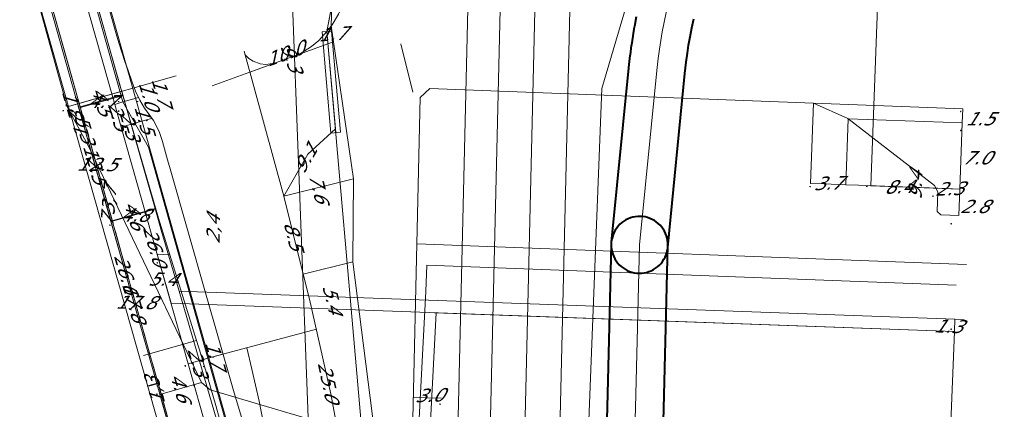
# Model space of a CAD drawing. Header units: metres. Extents: x 124576 to 133557, y 395865 to 402386.
# Tile 404 of 447: x 132822 to 132927, y 400927 to 400969. Entities that reach past the tile are written whole.
import ezdxf
from ezdxf.enums import TextEntityAlignment as Align

# ---------------------------------------------------------------- set-up
doc = ezdxf.new("R2010")
doc.units = ezdxf.units.M
doc.header["$MEASUREMENT"] = 0
for name, color, linetype, lineweight, true_color in [('LG_AanduidingEisVoorzorgsmaatregel', 7, 'Continuous', 40, 0xf7284a), ('LG_Datatransport', 3, 'Continuous', 13, 0x00ff00), ('LG_Datatransport_KPN_BV', 3, 'Continuous', 13, 0x00ff00), ('LG_Datatransport_Ziggo_BV', 3, 'Continuous', 13, 0x00ff00), ('LG_Gas_Hoge_Druk_Enexis_Netbeheer_BV', 7, 'Continuous', 13, 0xff9b00), ('LG_Gas_Lage_Druk_Enexis_Netbeheer_BV', 7, 'Continuous', 13, 0xffdc7d), ('LG_Laag_Spanning_Enexis_Netbeheer_BV', 7, 'Continuous', 13, 0x960000), ('LG_Midden_Spanning_Enexis_Netbeheer_BV', 7, 'Continuous', 13, 0xd20000), ('LG_Riool_Vrij_Verval_Gemeente_Tilburg_Ruimtelijke_Uitvoering', 7, 'Continuous', 13, 0xca00a0), ('LG_unet-4_Brabant_Water', 5, 'Continuous', 13, 0x0000ff), ('MV_Datatransport_lijn', 3, 'Continuous', 0, 0x00ff00)]:
    doc.layers.add(name, color=color, linetype=linetype, lineweight=lineweight, true_color=true_color)
for name, color, linetype, lineweight in [('MV_Datatransport', 7, 'Continuous', 0), ('MV_Gas_Hoge_Druk', 7, 'Continuous', 0), ('MV_Gas_Hoge_Druk_lijn', 7, 'Continuous', 0), ('MV_Gas_Hoge_Druk_pijl', 7, 'Continuous', 0), ('MV_Gas_Lage_Druk', 7, 'Continuous', 0), ('MV_Gas_Lage_Druk_lijn', 7, 'Continuous', 0), ('MV_Gas_Lage_Druk_pijl', 7, 'Continuous', 0), ('MV_Laag_Spanning', 7, 'Continuous', 0), ('MV_Laag_Spanning_lijn', 7, 'Continuous', 0), ('MV_Laag_Spanning_pijl', 7, 'Continuous', 0), ('MV_Midden_Spanning', 7, 'Continuous', 0), ('MV_Midden_Spanning_lijn', 7, 'Continuous', 0), ('MV_Midden_Spanning_pijl', 7, 'Continuous', 0), ('MV_unet-4', 7, 'Continuous', 0)]:
    doc.layers.add(name, color=color, linetype=linetype, lineweight=lineweight)
doc.styles.add('Klic_Annotatie', font='verdanai.ttf', dxfattribs={"oblique": 20, "height": 1.4})

# ---------------------------------------------------------------- blocks, each defined once
blk = doc.blocks.new('m_pijl')
at = {"layer": 'MV_Laag_Spanning_pijl'}
blk.add_hatch(color=7, dxfattribs=at).paths.add_polyline_path([(-1, -0.3), (-1, 0), (-1, 0.3), (0, 0)])
at = {"layer": 'MV_Laag_Spanning_pijl', "flags": 128}
blk.add_lwpolyline([(-1, 0), (-1, 0.3), (0, 0), (-1, -0.3), (-1, 0)], close=True, dxfattribs=at)
blk = doc.blocks.new('m_pijl_1')
at = {"layer": 'MV_Midden_Spanning_pijl'}
blk.add_hatch(color=7, dxfattribs=at).paths.add_polyline_path([(-1, -0.3), (-1, 0), (-1, 0.3), (0, 0)])
at = {"layer": 'MV_Midden_Spanning_pijl', "flags": 128}
blk.add_lwpolyline([(-1, 0), (-1, 0.3), (0, 0), (-1, -0.3), (-1, 0)], close=True, dxfattribs=at)
blk = doc.blocks.new('m_pijl_2')
at = {"layer": 'MV_Gas_Lage_Druk_pijl'}
blk.add_hatch(color=7, dxfattribs=at).paths.add_polyline_path([(-1, -0.3), (-1, 0), (-1, 0.3), (0, 0)])
at = {"layer": 'MV_Gas_Lage_Druk_pijl', "flags": 128}
blk.add_lwpolyline([(-1, 0), (-1, 0.3), (0, 0), (-1, -0.3), (-1, 0)], close=True, dxfattribs=at)
blk = doc.blocks.new('m_pijl_3')
at = {"layer": 'MV_Gas_Hoge_Druk_pijl'}
blk.add_hatch(color=7, dxfattribs=at).paths.add_polyline_path([(-1, -0.3), (-1, 0), (-1, 0.3), (0, 0)])
at = {"layer": 'MV_Gas_Hoge_Druk_pijl', "flags": 128}
blk.add_lwpolyline([(-1, 0), (-1, 0.3), (0, 0), (-1, -0.3), (-1, 0)], close=True, dxfattribs=at)

msp = doc.modelspace()

# ---------------------------------------------------------------- linework, layer by layer
at = {"layer": 'LG_AanduidingEisVoorzorgsmaatregel', "flags": 128}
for points in [[(132887.69, 400968.94), (132887.49, 400967.93), (132887.48, 400967.87), (132887.32, 400966.94), (132887.31, 400966.88), (132887.17, 400965.98), (132887.16, 400965.92), (132887.03, 400964.92), (132887.02, 400964.85), (132886.88, 400963.59), (132886.87, 400963.55), (132885.05, 400945.14), (132885.03, 400944.88), (132885.04, 400944.62), (132885.07, 400944.36), (132885.13, 400944.1), (132885.2, 400943.85), (132885.3, 400943.61), (132885.42, 400943.38), (132885.56, 400943.15), (132885.71, 400942.94), (132885.89, 400942.75), (132886.08, 400942.57), (132886.29, 400942.41), (132886.5, 400942.27), (132886.74, 400942.14), (132886.98, 400942.04), (132887.22, 400941.96), (132887.48, 400941.9), (132887.74, 400941.86), (132888, 400941.85), (132888.26, 400941.85), (132888.52, 400941.89), (132888.78, 400941.94), (132889.03, 400942.02), (132889.27, 400942.11), (132889.5, 400942.23), (132889.73, 400942.37), (132889.94, 400942.53), (132890.13, 400942.7), (132890.31, 400942.89), (132890.47, 400943.1), (132890.61, 400943.32), (132890.74, 400943.55), (132890.84, 400943.79), (132890.92, 400944.04), (132890.98, 400944.29), (132891.02, 400944.55), (132891.02, 400944.55), (132892.84, 400962.94), (132892.98, 400964.15), (132893.1, 400965.09), (132893.23, 400965.94), (132893.39, 400966.81), (132893.57, 400967.77), (132893.78, 400968.73)], [(132888.16, 400843.47), (132890.62, 400927.53), (132890.62, 400927.54), (132890.82, 400936.08), (132891.03, 400944.77), (132891.03, 400945.04), (132891, 400945.3), (132890.95, 400945.55), (132890.88, 400945.8), (132890.78, 400946.05), (132890.67, 400946.28), (132890.53, 400946.51), (132890.38, 400946.72), (132890.21, 400946.92), (132890.02, 400947.1), (132889.81, 400947.26), (132889.6, 400947.41), (132889.37, 400947.53), (132889.13, 400947.64), (132888.88, 400947.72), (132888.63, 400947.79), (132888.37, 400947.83), (132888.11, 400947.84), (132887.84, 400947.84), (132887.58, 400947.81), (132887.33, 400947.76), (132887.08, 400947.69), (132886.83, 400947.59), (132886.6, 400947.48), (132886.37, 400947.34), (132886.16, 400947.19), (132885.96, 400947.02), (132885.78, 400946.83), (132885.62, 400946.62), (132885.47, 400946.41), (132885.35, 400946.18), (132885.24, 400945.94), (132885.16, 400945.69), (132885.09, 400945.44), (132885.05, 400945.18), (132885.04, 400944.92), (132884.83, 400936.22), (132884.62, 400927.69), (132882.16, 400843.63)]]:
    msp.add_lwpolyline(points, dxfattribs=at)
at = {"layer": 'LG_Datatransport', "flags": 128}
msp.add_lwpolyline([(132856.39, 400956.75), (132855.46, 400967.43), (132854.46, 400967.34), (132855.4, 400956.66), (132856.39, 400956.75)], dxfattribs=at)
at = {"layer": 'LG_Datatransport_KPN_BV'}
msp.add_line((132842.53, 400911), (132817.07, 401001.23), dxfattribs=at)
at = {"layer": 'LG_Datatransport_KPN_BV', "flags": 128}
for points in [[(132853.07, 400924.73), (132850.21, 401000), (132849.23, 401025.9)], [(132841.38, 400911), (132823.28, 400974.89), (132816.67, 400998.31)]]:
    msp.add_lwpolyline(points, dxfattribs=at)
at = {"layer": 'LG_Datatransport_Ziggo_BV'}
msp.add_line((132854.96, 400967.38), (132855.9, 400956.71), dxfattribs=at)
at = {"layer": 'LG_Datatransport_Ziggo_BV', "flags": 128}
for points in [[(132736.44, 401148.23), (132774.86, 401143.23), (132784.05, 401142.29), (132808.04, 401140.25), (132820.35, 401139.09), (132851.25, 401136.64), (132859.26, 401136.6), (132859.8, 401136.31), (132860.37, 401126.79), (132860.33, 401117.75), (132857.71, 401047.42), (132858.55, 401044.05), (132858.15, 401037.84), (132857.07, 400987.32), (132856.29, 400974.37), (132854.96, 400967.38), (132858.58, 400926.04), (132860.25, 400911)], [(132736.44, 401148.23), (132774.86, 401143.23), (132784.05, 401142.29), (132808.04, 401140.25), (132820.35, 401139.09), (132851.25, 401136.64), (132859.26, 401136.6), (132859.8, 401136.31), (132860.37, 401126.79), (132860.33, 401117.75), (132857.71, 401047.42), (132858.55, 401044.05), (132858.15, 401037.84), (132857.07, 400987.32), (132856.29, 400974.37), (132854.96, 400967.38), (132858.58, 400926.04), (132860.25, 400911)], [(132860.25, 400911), (132858.58, 400926.04), (132854.96, 400967.38), (132855.49, 400970.16)], [(132860.25, 400911), (132858.58, 400926.04), (132854.96, 400967.38), (132855.49, 400970.16)], [(132861.08, 400911), (132860.7, 400919.56), (132857.7, 400943.05), (132857.77, 400951.83), (132855.43, 400967.97), (132855.49, 400970.16)], [(132855.49, 400970.16), (132855.43, 400967.97), (132857.77, 400951.83), (132857.7, 400943.05), (132860.7, 400919.56), (132861.08, 400911)], [(132855.49, 400970.16), (132855.43, 400967.97), (132857.77, 400951.83), (132857.7, 400943.05), (132860.7, 400919.56), (132861.08, 400911)], [(132861.08, 400911), (132860.7, 400919.56), (132857.7, 400943.05), (132857.77, 400951.83), (132855.43, 400967.97), (132855.49, 400970.16)], [(132861.08, 400911), (132860.7, 400919.56), (132857.7, 400943.05), (132857.77, 400951.83), (132855.43, 400967.97), (132855.49, 400970.16)], [(132861.08, 400911), (132860.7, 400919.56), (132857.7, 400943.05), (132857.77, 400951.83), (132855.43, 400967.97), (132855.49, 400970.16)], [(132861.08, 400911), (132860.7, 400919.56), (132857.7, 400943.05), (132857.77, 400951.83), (132855.43, 400967.97), (132855.49, 400970.16)], [(132861.08, 400911), (132860.7, 400919.56), (132857.7, 400943.05), (132857.77, 400951.83), (132855.43, 400967.97), (132855.49, 400970.16)], [(132861.08, 400911), (132860.7, 400919.56), (132857.7, 400943.05), (132857.77, 400951.83), (132855.43, 400967.97), (132855.49, 400970.16)]]:
    msp.add_lwpolyline(points, dxfattribs=at)
at = {"layer": 'LG_Gas_Hoge_Druk_Enexis_Netbeheer_BV', "flags": 128}
msp.add_lwpolyline([(132862.51, 400911), (132862.54, 400913.23), (132862.55, 400914.04), (132862.65, 400922.94), (132862.03, 400923.78), (132842.61, 400929.52), (132841.7, 400930.29), (132840.57, 400932.66), (132829.8, 400955.2), (132827.49, 400959.43), (132824.02, 400972.04)], dxfattribs=at)
at = {"layer": 'LG_Gas_Lage_Druk_Enexis_Netbeheer_BV'}
msp.add_line((132839.34, 400939.94), (132922.38, 400936.96), dxfattribs=at)
at = {"layer": 'LG_Gas_Lage_Druk_Enexis_Netbeheer_BV', "flags": 128}
msp.add_lwpolyline([(132822.76, 400998.06), (132826.03, 400986.68), (132833.34, 400960.77), (132836.79, 400948.67), (132837.45, 400946.41), (132839.34, 400939.94), (132845.21, 400919.87), (132848.07, 400911)], dxfattribs=at)
at = {"layer": 'LG_Laag_Spanning_Enexis_Netbeheer_BV'}
for p, q in [((132862.77, 400966.09), (132864.05, 400960.98)), ((132862.77, 400966.09), (132864.05, 400960.98)), ((132862.77, 400966.09), (132864.05, 400960.98)), ((132833.26, 400961.08), (132828.08, 400959.61)), ((132864.47, 400944.96), (132922.6, 400942.78)), ((132841.17, 400934.73), (132835.58, 400933.15))]:
    msp.add_line(p, q, dxfattribs=at)
at = {"layer": 'LG_Laag_Spanning_Enexis_Netbeheer_BV', "flags": 128}
for points in [[(132838.37, 400943.78), (132837.16, 400947.67), (132836.59, 400949.59), (132833.66, 400959.67), (132833.26, 400961.08), (132833.11, 400961.59), (132826.35, 400985.66), (132825.98, 400986.96), (132825.8, 400987.59), (132822.87, 400997.99), (132821.69, 401002.18), (132820.55, 401007.31), (132820.02, 401009.18), (132818.2, 401015.62)], [(132838.37, 400943.78), (132837.16, 400947.67), (132836.59, 400949.59), (132833.66, 400959.67), (132833.26, 400961.08), (132833.11, 400961.59), (132826.35, 400985.66), (132825.98, 400986.96), (132825.8, 400987.59), (132822.87, 400997.99), (132821.69, 401002.18), (132820.55, 401007.31)], [(132921.79, 400947.94), (132919.9, 400948.01), (132919.51, 400948.36), (132919.58, 400950.43), (132919.23, 400951.11), (132910.07, 400958.19), (132906.43, 400959.83), (132865.84, 400961.35), (132864.82, 400960.4)], [(132921.79, 400947.94), (132919.9, 400948.01), (132919.51, 400948.36), (132919.58, 400950.43), (132919.23, 400951.11), (132910.07, 400958.19), (132906.43, 400959.83), (132865.84, 400961.35), (132864.82, 400960.4)], [(132864.82, 400960.4), (132864.47, 400944.96), (132863.69, 400911)], [(132864.82, 400960.4), (132864.47, 400944.96), (132863.69, 400911)], [(132864.82, 400960.4), (132864.47, 400944.96), (132863.69, 400911)], [(132847.94, 400911), (132845.71, 400918.91), (132845.17, 400920.84), (132843.21, 400927.86), (132842.66, 400929.79), (132842.19, 400931.38), (132841.62, 400933.29), (132841.17, 400934.73), (132841.17, 400934.73), (132838.37, 400943.78)], [(132847.94, 400911), (132845.71, 400918.91), (132845.17, 400920.84), (132843.21, 400927.86), (132842.66, 400929.79), (132842.19, 400931.38), (132841.62, 400933.29), (132841.17, 400934.73), (132838.37, 400943.78)]]:
    msp.add_lwpolyline(points, dxfattribs=at)
at = {"layer": 'LG_Midden_Spanning_Enexis_Netbeheer_BV', "flags": 128}
for points in [[(132857.69, 400911), (132850.12, 400915.44), (132849.62, 400915.74), (132848.51, 400916.39), (132846.19, 400919.4), (132842.39, 400932.86), (132836.1, 400955.17), (132833.4, 400959.94), (132830.99, 400968.48), (132829.81, 400972.66), (132826.75, 400983.87)], [(132849.62, 400915.74), (132848.51, 400916.39), (132846.19, 400919.4), (132842.39, 400932.86), (132836.1, 400955.17), (132833.4, 400959.94), (132830.99, 400968.48), (132829.81, 400972.66), (132826.75, 400983.87)], [(132847.74, 400920.67), (132845.38, 400928.49), (132845.09, 400929.45), (132842.13, 400939.79), (132838.38, 400952.86), (132838.11, 400953.83), (132837.59, 400955.75), (132837.27, 400956.7), (132837.09, 400957.12), (132836.61, 400957.98), (132835.67, 400959.28), (132835.17, 400960.14), (132834.74, 400961.1), (132834.37, 400962.03), (132833.93, 400963.28), (132833.61, 400964.23), (132832.96, 400966.19), (132832.67, 400967.15), (132830.79, 400973.92)], [(132830.79, 400973.92), (132832.67, 400967.15), (132832.96, 400966.19), (132833.61, 400964.23), (132833.93, 400963.28), (132834.37, 400962.03), (132834.74, 400961.1), (132835.17, 400960.14), (132835.67, 400959.28), (132836.61, 400957.98), (132837.09, 400957.12), (132837.27, 400956.7), (132837.59, 400955.75), (132838.11, 400953.83), (132838.38, 400952.86), (132842.13, 400939.79), (132845.09, 400929.45), (132845.38, 400928.49), (132847.74, 400920.67)], [(132830.79, 400973.92), (132832.67, 400967.15), (132832.96, 400966.19), (132833.61, 400964.23), (132833.93, 400963.28), (132834.37, 400962.03), (132834.74, 400961.1), (132835.17, 400960.14), (132835.67, 400959.28), (132836.61, 400957.98), (132837.09, 400957.12), (132837.27, 400956.7), (132837.59, 400955.75), (132838.11, 400953.83), (132838.38, 400952.86), (132842.13, 400939.79), (132845.09, 400929.45), (132845.38, 400928.49), (132847.74, 400920.67)], [(132830.79, 400973.92), (132832.67, 400967.15), (132832.96, 400966.19), (132833.61, 400964.23), (132833.93, 400963.28), (132834.37, 400962.03), (132834.74, 400961.1), (132835.17, 400960.14), (132835.67, 400959.28), (132836.61, 400957.98), (132837.09, 400957.12), (132837.27, 400956.7), (132837.59, 400955.75), (132838.11, 400953.83), (132838.38, 400952.86), (132842.13, 400939.79), (132845.09, 400929.45), (132845.38, 400928.49), (132847.74, 400920.67)], [(132830.79, 400973.92), (132832.67, 400967.15), (132832.96, 400966.19), (132833.61, 400964.23), (132833.93, 400963.28), (132834.37, 400962.03), (132834.74, 400961.1), (132835.17, 400960.14), (132835.67, 400959.28), (132836.61, 400957.98), (132837.09, 400957.12), (132837.27, 400956.7), (132837.59, 400955.75), (132838.11, 400953.83), (132838.38, 400952.86), (132842.13, 400939.79), (132845.09, 400929.45), (132845.38, 400928.49), (132847.74, 400920.67)], [(132857.69, 400911), (132850.12, 400915.44), (132849.62, 400915.74), (132848.51, 400916.39), (132846.19, 400919.4), (132842.39, 400932.86), (132836.1, 400955.17), (132833.4, 400959.94), (132830.99, 400968.48), (132829.81, 400972.66)], [(132857.69, 400911), (132850.12, 400915.44), (132849.62, 400915.74), (132848.51, 400916.39), (132846.19, 400919.4), (132842.39, 400932.86), (132836.1, 400955.17), (132833.4, 400959.94), (132830.99, 400968.48), (132829.81, 400972.66)], [(132857.69, 400911), (132850.12, 400915.44), (132849.62, 400915.74), (132848.51, 400916.39), (132846.19, 400919.4), (132842.39, 400932.86), (132836.1, 400955.17), (132833.4, 400959.94), (132830.99, 400968.48), (132829.81, 400972.66)], [(132857.69, 400911), (132850.12, 400915.44), (132849.62, 400915.74), (132848.51, 400916.39), (132846.19, 400919.4), (132842.39, 400932.86), (132836.1, 400955.17), (132833.4, 400959.94), (132830.99, 400968.48), (132829.81, 400972.66)], [(132857.69, 400911), (132850.12, 400915.44), (132849.62, 400915.74), (132848.51, 400916.39), (132846.19, 400919.4), (132842.39, 400932.86), (132836.1, 400955.17), (132833.4, 400959.94), (132830.99, 400968.48), (132829.81, 400972.66)], [(132829.81, 400972.66), (132830.99, 400968.48), (132833.4, 400959.94), (132836.1, 400955.17), (132842.39, 400932.86), (132846.19, 400919.4), (132848.51, 400916.39), (132849.62, 400915.74), (132850.12, 400915.44), (132857.69, 400911)], [(132857.69, 400911), (132850.12, 400915.44), (132849.62, 400915.74), (132848.51, 400916.39), (132846.19, 400919.4), (132842.39, 400932.86), (132836.1, 400955.17), (132833.4, 400959.94), (132830.99, 400968.48), (132829.81, 400972.66)], [(132857.69, 400911), (132850.12, 400915.44), (132849.62, 400915.74), (132848.51, 400916.39), (132846.19, 400919.4), (132842.39, 400932.86), (132836.1, 400955.17), (132833.4, 400959.94), (132830.99, 400968.48), (132829.81, 400972.66)], [(132857.69, 400911), (132850.12, 400915.44), (132849.62, 400915.74), (132848.51, 400916.39), (132846.19, 400919.4), (132842.39, 400932.86), (132836.1, 400955.17), (132833.4, 400959.94), (132830.99, 400968.48), (132829.81, 400972.66)], [(132857.69, 400911), (132850.12, 400915.44), (132849.62, 400915.74), (132848.51, 400916.39), (132846.19, 400919.4), (132842.39, 400932.86), (132836.1, 400955.17), (132833.4, 400959.94), (132830.99, 400968.48), (132829.81, 400972.66)]]:
    msp.add_lwpolyline(points, dxfattribs=at)
at = {"layer": 'LG_Riool_Vrij_Verval_Gemeente_Tilburg_Ruimtelijke_Uitvoering'}
for p, q in [((132868.48, 400911), (132869.8, 400966.83)), ((132871.91, 400911), (132873.23, 400966.75)), ((132875.58, 400911), (132876.9, 400966.66)), ((132879.26, 400911), (132880.58, 400966.67))]:
    msp.add_line(p, q, dxfattribs=at)
at = {"layer": 'LG_Riool_Vrij_Verval_Gemeente_Tilburg_Ruimtelijke_Uitvoering', "flags": 128}
for points in [[(132869.8, 400966.83), (132871.44, 401035.71), (132873.08, 401104.77)], [(132873.23, 400966.75), (132874.86, 401035.63), (132876.5, 401104.41)], [(132876.9, 400966.66), (132878.54, 401035.55), (132880.17, 401104.43)], [(132880.58, 400966.67), (132882.22, 401035.46), (132883.85, 401104.36)]]:
    msp.add_lwpolyline(points, dxfattribs=at)
at = {"layer": 'LG_unet-4_Brabant_Water'}
msp.add_line((132865.42, 400939.9), (132863.95, 400911), dxfattribs=at)
at = {"layer": 'LG_unet-4_Brabant_Water', "flags": 128}
for points in [[(132888.03, 400944.85), (132889.86, 400963.26), (132890, 400964.52), (132890.13, 400965.52), (132890.27, 400966.43), (132890.44, 400967.36), (132890.63, 400968.37), (132890.85, 400969.4), (132891.05, 400970.2), (132891.26, 400971.06), (132891.52, 400972.01), (132891.77, 400972.84), (132892.04, 400973.72), (132892.28, 400974.42), (132892.55, 400975.2), (132892.85, 400976.03), (132893.15, 400976.8), (133076.37, 401437.67)], [(132857.46, 400911), (132848.95, 400915.11), (132847.2, 400916.18), (132827.18, 400987.11), (132821.79, 401004.08)], [(132882.07, 400911), (132884.06, 400961.38), (132889.24, 400978.92)], [(132887.13, 400911), (132887.62, 400927.61), (132887.83, 400936.15), (132888.03, 400944.85)], [(132865.42, 400939.9), (132865.52, 400942.7), (132921.51, 400940.59)]]:
    msp.add_lwpolyline(points, dxfattribs=at)
at = {"layer": 'MV_Datatransport_lijn'}
for p, q in [((132855.56, 400966.27), (132855.43, 400967.97)), ((132850.4, 400949.99), (132846.21, 400965.3)), ((132846.82, 400963.1), (132855.56, 400966.27)), ((132849.43, 400964.05), (132842.84, 400961.66)), ((132850.4, 400949.99), (132857.77, 400951.83)), ((132850.4, 400949.99), (132852.46, 400941.74)), ((132852.46, 400941.74), (132857.7, 400943.05)), ((132921.33, 400935.7), (132920.41, 400911))]:
    msp.add_line(p, q, dxfattribs=at)
at = {"layer": 'MV_Datatransport_lijn', "flags": 128}
for points in [[(132854.96, 400967.38), (132855.52, 400968.08), (132856.19, 400969.22), (132856.44, 400969.74), (132856.89, 400971.01), (132857.2, 400972.68), (132857.23, 400974.31), (132857.18, 400974.86), (132857.26, 400978.38), (132857.33, 400981.21), (132857.42, 400985.4), (132857.57, 400991.58), (132857.72, 400998.21), (132857.98, 401009.47), (132858.16, 401016.83)], [(132854.96, 400967.38), (132854.12, 400966.45), (132853.33, 400965.79), (132852.19, 400965.05), (132851.55, 400964.82), (132850.31, 400964.37), (132849.43, 400964.05), (132848.5, 400963.91), (132847.92, 400963.97), (132847.17, 400964.25), (132846.7, 400964.55), (132846.3, 400964.95)], [(132855.86, 400957.11), (132852.96, 400954.43), (132850.4, 400949.99)], [(132852.46, 400941.74), (132853.11, 400939.12), (132855.39, 400929.1), (132857.25, 400918.99)]]:
    msp.add_lwpolyline(points, dxfattribs=at)
at = {"layer": 'MV_Gas_Hoge_Druk_lijn'}
msp.add_line((132828.61, 400959.74), (132839.04, 400962.72), dxfattribs=at)
at = {"layer": 'MV_Gas_Hoge_Druk_pijl'}
for p, q in [((132828.61, 400959.74), (132827.5, 400959.42)), ((132828.61, 400959.74), (132830.05, 400954.65)), ((132830.05, 400954.65), (132837.3, 400929.05)), ((132837.31, 400929.04), (132841.7, 400930.29)), ((132837.31, 400929.04), (132840.79, 400916.75))]:
    msp.add_line(p, q, dxfattribs=at)
at = {"layer": 'MV_Gas_Lage_Druk_lijn'}
msp.add_line((132837.17, 400930.28), (132836.12, 400930), dxfattribs=at)
at = {"layer": 'MV_Gas_Lage_Druk_pijl'}
for p, q in [((132828.71, 400959.39), (132821.36, 400985.37)), ((132836.95, 400930.3), (132832.12, 400947.36)), ((132921.33, 400935.7), (132921.38, 400937))]:
    msp.add_line(p, q, dxfattribs=at)
at = {"layer": 'MV_Gas_Lage_Druk_pijl', "flags": 128}
for points in [[(132828.71, 400959.39), (132828.99, 400959.47), (132833.32, 400960.68)], [(132832.12, 400947.36), (132832.1, 400947.42), (132828.71, 400959.39)], [(132832.12, 400947.36), (132832.36, 400947.43), (132836.79, 400948.67)], [(132840.29, 400918.5), (132840.28, 400918.56), (132836.95, 400930.3)]]:
    msp.add_lwpolyline(points, dxfattribs=at)
at = {"layer": 'MV_Laag_Spanning_lijn'}
for p, q in [((132906.43, 400959.83), (132906.11, 400951.33)), ((132922.22, 400959.23), (132906.43, 400959.83)), ((132910.09, 400958.17), (132909.84, 400951.19)), ((132922.16, 400957.73), (132910.09, 400958.17)), ((132921.9, 400950.74), (132918.7, 400950.86)), ((132837.01, 400943.87), (132838.37, 400943.78)), ((132838.48, 400938.67), (132921.33, 400935.7)), ((132921.33, 400935.7), (132866.33, 400937.67)), ((132837.12, 400930.21), (132836.15, 400929.91))]:
    msp.add_line(p, q, dxfattribs=at)
at = {"layer": 'MV_Laag_Spanning_pijl'}
for p, q in [((132828.89, 400959.37), (132833.41, 400960.64)), ((132922.16, 400957.73), (132922.22, 400959.23)), ((132921.9, 400950.74), (132922.16, 400957.73)), ((132921.9, 400950.74), (132919.6, 400950.83)), ((132921.9, 400950.74), (132921.79, 400947.94)), ((132832.28, 400947.34), (132836.9, 400948.64)), ((132838.48, 400938.67), (132837.01, 400943.87)), ((132864.1, 400928.71), (132867.1, 400928.64))]:
    msp.add_line(p, q, dxfattribs=at)
at = {"layer": 'MV_Laag_Spanning_pijl', "flags": 128}
for points in [[(132828.89, 400959.37), (132828.83, 400959.56), (132828.23, 400961.68), (132827.94, 400962.71), (132826.18, 400968.94), (132824.12, 400976.24), (132822.37, 400982.46), (132821.55, 400985.35)], [(132832.28, 400947.34), (132832.04, 400948.21), (132831.8, 400949.04), (132831.57, 400949.86), (132831.06, 400951.68), (132830.84, 400952.44), (132830.59, 400953.33), (132829.95, 400955.58), (132829.59, 400956.88), (132828.99, 400958.98), (132828.89, 400959.37)], [(132909.84, 400951.19), (132907.51, 400951.28), (132906.11, 400951.33)], [(132919.6, 400950.83), (132911.21, 400951.14), (132909.84, 400951.19)], [(132837.12, 400930.21), (132836.62, 400931.94), (132836.49, 400932.42), (132836.22, 400933.37), (132835.67, 400935.34), (132835.26, 400936.78), (132834.61, 400939.07), (132834.43, 400939.73), (132834.28, 400940.25), (132833.69, 400942.34), (132833.41, 400943.34), (132833.29, 400943.78), (132832.85, 400945.34), (132832.63, 400946.1), (132832.37, 400947.01), (132832.28, 400947.34)], [(132866.51, 400937.67), (132865.02, 400908.59), (132864.68, 400898.44), (132864.41, 400875.84), (132863.89, 400849.4)], [(132840.43, 400918.46), (132840.3, 400918.94), (132840.18, 400919.34), (132839.71, 400921.01), (132839.47, 400921.85), (132839.29, 400922.49), (132839.2, 400922.83), (132838.92, 400923.8), (132838.65, 400924.76), (132838.45, 400925.49), (132838.22, 400926.28), (132837.97, 400927.19), (132837.65, 400928.31), (132837.42, 400929.12), (132837.28, 400929.63), (132837.12, 400930.21)]]:
    msp.add_lwpolyline(points, dxfattribs=at)
at = {"layer": 'MV_Midden_Spanning_lijn'}
msp.add_line((132842.39, 400932.86), (132853.88, 400935.95), dxfattribs=at)
at = {"layer": 'MV_Midden_Spanning_pijl'}
for p, q in [((132912.51, 400951.09), (132915.27, 401024.62)), ((132833.4, 400959.94), (132835.05, 400960.4)), ((132832.53, 400959.69), (132833.4, 400959.94)), ((132832.53, 400959.69), (132833.21, 400957.28)), ((132835, 400957.79), (132836.43, 400958.19)), ((132833.21, 400957.28), (132835, 400957.79)), ((132833.21, 400957.28), (132840.29, 400932.27)), ((132921.9, 400950.74), (132912.51, 400951.09)), ((132842.39, 400932.86), (132843.99, 400933.31)), ((132840.29, 400932.27), (132842.39, 400932.86)), ((132840.29, 400932.27), (132844.26, 400918.22))]:
    msp.add_line(p, q, dxfattribs=at)
at = {"layer": 'MV_Midden_Spanning_pijl', "flags": 128}
for points in [[(132832.53, 400959.69), (132825.78, 400983.55), (132825.77, 400983.59)], [(132846.49, 400933.97), (132847.02, 400931.72), (132847.8, 400928.34), (132848.21, 400926.14), (132848.84, 400922.82), (132849.12, 400921.32), (132849.61, 400918.7), (132849.95, 400916.84), (132850.14, 400915.72), (132850.28, 400914.87)]]:
    msp.add_lwpolyline(points, dxfattribs=at)

# ---------------------------------------------------------------- block references
at = {"layer": 'MV_Gas_Hoge_Druk_pijl', "xscale": 0.1, "yscale": 0.1, "zscale": 0.1}
for p, rotation in [((132827, 400959), 196), ((132830, 400954), 286), ((132841, 400930), 15), ((132837, 400929), 286)]:
    msp.add_blockref('m_pijl_3', p, dxfattribs=dict(at, rotation=rotation))
at = {"layer": 'MV_Gas_Lage_Druk_pijl', "xscale": 0.1, "yscale": 0.1, "zscale": 0.1}
for p, rotation in [((132833, 400960), 15), ((132828, 400959), 105), ((132836, 400948), 15), ((132832, 400947), 105), ((132921, 400936), 87), ((132836, 400930), 105)]:
    msp.add_blockref('m_pijl_2', p, dxfattribs=dict(at, rotation=rotation))
at = {"layer": 'MV_Laag_Spanning_pijl', "xscale": 0.1, "yscale": 0.1, "zscale": 0.1}
for p, rotation in [((132833, 400960), 15), ((132828, 400959), 105), ((132922, 400959), 87), ((132922, 400957), 87), ((132906, 400951), 177), ((132909, 400951), 177), ((132919, 400950), 177), ((132836, 400948), 15), ((132832, 400947), 105), ((132921, 400947), 268.0000000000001), ((132837, 400943), 105), ((132837, 400930), 105), ((132867, 400928), 359)]:
    msp.add_blockref('m_pijl', p, dxfattribs=dict(at, rotation=rotation))
at = {"layer": 'MV_Midden_Spanning_pijl', "xscale": 0.1, "yscale": 0.1, "zscale": 0.1}
for p, rotation in [((132835, 400960), 15), ((132833, 400959), 15), ((132836, 400958), 15), ((132833, 400957), 286), ((132834, 400957), 15), ((132912, 400951), 177), ((132843, 400933), 15), ((132840, 400932), 286), ((132842, 400932), 15)]:
    msp.add_blockref('m_pijl_1', p, dxfattribs=dict(at, rotation=rotation))

# ---------------------------------------------------------------- texts
at = {"layer": 'MV_Datatransport', "style": 'Klic_Annotatie', "oblique": 20}
for s, rotation, p in [('1.7', 4, (132855.49, 400967.12)), ('10.0', 20, (132850.46, 400965.02)), ('9.3', 290, (132851.19, 400964.69)), ('1,3', 105.8, (132828.83, 400957.32)), ('9.1', 60, (132852.67, 400953.92)), ('7.6', 284, (132854.09, 400950.91)), ('8.5', 284, (132851.43, 400945.87)), ('5.4', 284, (132855.53, 400939.15)), ('25.0', 282, (132855.11, 400930.42)), ('1,3', 105.8, (132836.82, 400929.34))]:
    msp.add_text(s, height=1.4, rotation=rotation, dxfattribs=at).set_placement(p, align=Align.MIDDLE_CENTER)
at = {"layer": 'MV_Gas_Hoge_Druk', "style": 'Klic_Annotatie', "oblique": 20}
for s, p in [('1.2', (132828, 400959.78)), ('5.3', (132829.33, 400957.2)), ('26.6', (132833.68, 400941.85)), ('4.6', (132839.45, 400929.86))]:
    msp.add_text(s, height=1.4, rotation=286, dxfattribs=at).set_placement(p, align=Align.MIDDLE_CENTER)
at = {"layer": 'MV_Gas_Lage_Druk', "style": 'Klic_Annotatie', "oblique": 20}
for s, rotation, p in [('4.5', 286, (132831.15, 400960.08)), ('12.5', 286, (132830.4, 400953.44)), ('4.6', 286, (132834.58, 400948.05)), ('17.8', 286, (132834.53, 400938.86)), ('1.3', 358, (132920.63, 400936.25))]:
    msp.add_text(s, height=1.4, rotation=rotation, dxfattribs=at).set_placement(p, align=Align.MIDDLE_CENTER)
at = {"layer": 'MV_Laag_Spanning', "style": 'Klic_Annotatie', "oblique": 20}
for s, rotation, p in [('4.7', 359, (132831.15, 400960)), ('12.5', 359, (132830.58, 400953.35)), ('3.7', 2, (132907.93, 400951.36)), ('8.4', 2, (132915.4, 400950.98)), ('2.3', 2, (132920.75, 400950.78)), ('4.8', 359, (132834.59, 400947.99)), ('5.4', 359, (132837.55, 400941.22)), ('17.8', 359, (132834.7, 400938.77)), ('3.0', 2, (132865.76, 400928.95))]:
    msp.add_text(s, height=1.4, rotation=rotation, dxfattribs=at).set_placement(p, align=Align.MIDDLE_CENTER)
for s, p in [('1.5', (132923.99, 400958.17)), ('7.0', (132923.64, 400954.05)), ('2.8', (132923.4, 400948.9))]:
    msp.add_text(s, height=1.4, dxfattribs=at).set_placement(p, align=Align.MIDDLE_CENTER)
at = {"layer": 'MV_Midden_Spanning', "style": 'Klic_Annotatie', "oblique": 20}
for s, rotation, p in [('1.7', 286, (132837.47, 400961.09)), ('1.0', 286, (132836.12, 400960.71)), ('2.5', 286, (132832.87, 400958.49)), ('1.5', 286, (132835.66, 400958.18)), ('2.3', 286, (132834.1, 400957.54)), ('9.4', 88, (132917.21, 400951.11)), ('26.0', 286, (132836.75, 400944.78)), ('1.7', 286, (132843.14, 400933.28)), ('2.3', 286, (132841.29, 400932.55))]:
    msp.add_text(s, height=1.4, rotation=rotation, dxfattribs=at).set_placement(p, align=Align.MIDDLE_CENTER)
at = {"layer": 'MV_unet-4', "style": 'Klic_Annotatie', "oblique": 20}
for s, rotation, p in [('73,7', 85, (132831.85, 400948.85)), ('2,4', 89.7, (132842.94, 400946.42))]:
    msp.add_text(s, height=1.4, rotation=rotation, dxfattribs=at).set_placement(p, align=Align.MIDDLE_CENTER)

doc.saveas('drawing.dxf')
